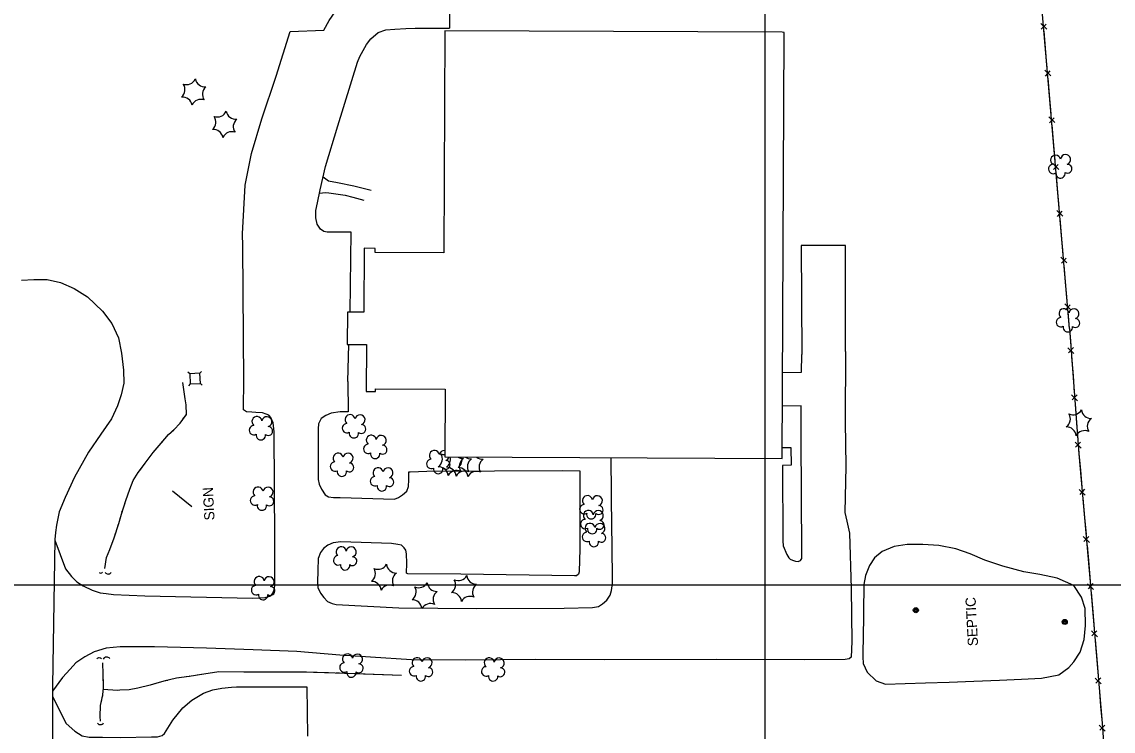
# Model space of a CAD drawing. Extents: x 353423 to 364002, y 127000 to 201942.
# Drawn here: x 360561 to 361205, y 134414 to 134832 of the extents above; entities that cross this region are included whole.
import ezdxf

# ---------------------------------------------------------------- set-up
doc = ezdxf.new("R2010")
doc.units = 0
for name, color, linetype in [('E_DTM_SlopeBottom', 7, 'Continuous'), ('E_DTM_SlopeTop', 7, 'Continuous'), ('E_FEN_Generic', 7, 'Continuous'), ('E_LAND_BrushLine', 7, 'Continuous'), ('E_LAND_TreeLine', 7, 'Continuous'), ('E_MISCPROP', 7, 'Continuous'), ('E_SGN', 7, 'Continuous'), ('E_STRUCT_WingWall', 7, 'Continuous'), ('E_UTL_ETransformer', 7, 'Continuous'), ('E_WTR_FlowLine', 7, 'Continuous')]:
    doc.layers.add(name, color=color, linetype=linetype)

msp = doc.modelspace()

# ---------------------------------------------------------------- linework, layer by layer
at = {"layer": 'E_DTM_SlopeBottom'}
for p, q in [((361166.27, 134828.16), (361162.73, 134831.56)), ((361163.04, 134828.04), (361165.94, 134831.09)), ((361168.67, 134800.54), (361165.15, 134803.95)), ((361165.45, 134800.44), (361168.35, 134803.48)), ((361171.03, 134772.93), (361167.51, 134776.34)), ((361167.81, 134772.82), (361170.71, 134775.86)), ((361173.39, 134745.31), (361169.86, 134748.72)), ((361170.16, 134745.2), (361173.07, 134748.24)), ((361175.75, 134717.69), (361172.22, 134721.1)), ((361172.52, 134717.59), (361175.43, 134720.63)), ((361178.11, 134690.08), (361174.58, 134693.49)), ((361174.88, 134689.97), (361177.79, 134693.01)), ((361180.46, 134662.46), (361176.94, 134665.87)), ((361177.24, 134662.36), (361180.15, 134665.4)), ((361182.03, 134640.11), (361179.07, 134637.08)), ((361178.78, 134640.04), (361182.3, 134636.56)), ((361180.87, 134612.16), (361184.39, 134608.68)), ((361184.12, 134612.23), (361181.16, 134609.2)), ((361182.96, 134584.28), (361186.48, 134580.8)), ((361186.22, 134584.35), (361183.26, 134581.32)), ((361185.35, 134556.4), (361188.91, 134552.97)), ((361188.6, 134556.52), (361185.68, 134553.44)), ((361187.82, 134528.55), (361191.39, 134525.13)), ((361191.07, 134528.67), (361188.15, 134525.6)), ((361190.29, 134500.71), (361193.84, 134497.27)), ((361193.54, 134500.81), (361190.6, 134497.75)), ((361192.6, 134472.85), (361196.15, 134469.4)), ((361195.85, 134472.95), (361192.92, 134469.89)), ((361194.91, 134444.99), (361198.46, 134441.54)), ((361198.17, 134445.09), (361195.23, 134442.03)), ((361197.21, 134417.15), (361200.72, 134413.66)), ((361200.47, 134417.21), (361197.49, 134414.19))]:
    msp.add_line(p, q, dxfattribs=at)
for points in [[(361179.68, 134651.3), (361166.39, 134806.99), (361158.74, 134894.14), (361136.34, 134895.54), (361134.55, 134950.77), (361126.32, 135054.7), (361114.2, 135203.52), (361104.71, 135318.32), (361093.67, 135450.78), (361097.97, 135515.33), (361103.53, 135593.67), (361108.33, 135665.43), (361113.08, 135736.3), (361116.54, 135794.42), (361117.86, 135889.54), (361114.92, 135934.71), (361108.41, 136004.36), (361101.52, 136090.97), (361093.32, 136192.14), (361084.56, 136297.93), (361078.84, 136371.43)], [(361165.51, 134816.99), (361164.64, 134826.86)], [(361166.49, 134805.77), (361166.39, 134806.99), (361165.51, 134816.99)], [(361167.89, 134789.38), (361167.05, 134799.24)], [(361168.85, 134778.15), (361167.89, 134789.38)], [(361170.25, 134761.76), (361169.41, 134771.63)], [(361171.21, 134750.54), (361170.25, 134761.76)], [(361172.61, 134734.14), (361171.76, 134744.01)], [(361173.57, 134722.92), (361172.61, 134734.14)], [(361174.97, 134706.53), (361174.12, 134716.4)], [(361175.92, 134695.3), (361174.97, 134706.53)], [(361177.32, 134678.91), (361176.48, 134688.78)], [(361178.28, 134667.69), (361177.32, 134678.91)], [(361179.68, 134651.3), (361178.84, 134661.17)], [(361179.68, 134651.3), (361185.23, 134577.44), (361191.95, 134501.8), (361198.87, 134418.4), (361202.62, 134364.82), (361196.14, 134311.74), (361187.1, 134234.3), (361175.44, 134135.77), (361164.75, 134043.6), (361154.36, 133957), (361145.75, 133880.78), (361138.83, 133822.01), (361128.52, 133733.55), (361114.94, 133616.3), (361103.82, 133525.16), (361095.8, 133456.3)], [(361179.68, 134651.3), (361180.43, 134641.33)], [(361180.92, 134634.74), (361181.78, 134623.42)], [(361181.78, 134623.42), (361182.52, 134613.45)], [(361183.02, 134606.86), (361183.87, 134595.54)], [(361183.87, 134595.54), (361184.62, 134585.57)], [(361185.11, 134578.99), (361185.23, 134577.44), (361186.1, 134567.67)], [(361186.1, 134567.67), (361186.98, 134557.71)], [(361187.57, 134551.14), (361188.57, 134539.82)], [(361188.57, 134539.82), (361189.46, 134529.87)], [(361190.04, 134523.29), (361191.05, 134511.97)], [(361191.05, 134511.97), (361191.93, 134502.02)], [(361192.48, 134495.44), (361193.42, 134484.11)], [(361193.42, 134484.11), (361194.24, 134474.16)], [(361194.79, 134467.58), (361195.73, 134456.25)], [(361195.73, 134456.25), (361196.56, 134446.3)], [(361197.1, 134439.71), (361198.04, 134428.39)], [(361198.04, 134428.39), (361198.87, 134418.43)]]:
    msp.add_lwpolyline(points, dxfattribs=at)
for centre, radius, start, end in [((360607.84, 134508.11), 1.14, 218.16781, 324.40738), ((360612.23, 134508.65), 2.24, 215.45493, 321.69449), ((360606.92, 134455.15), 1.8, 40.07909, 146.31865), ((360611.39, 134454.93), 2.46, 41.77146, 148.01103), ((360607.63, 134419.75), 2.26, 219.92893, 326.16849)]:
    msp.add_arc(centre, radius, start, end, dxfattribs=at)
at = {"layer": 'E_DTM_SlopeTop'}
msp.add_lwpolyline([(360561.11, 134679.89), (360568.24, 134680.29), (360576.25, 134680.24), (360584.03, 134678.6), (360592.15, 134675.1), (360599.94, 134670.18), (360608.86, 134661.7), (360614.39, 134654.32), (360618.3, 134645.83), (360620.01, 134636.8), (360621.34, 134626.82), (360621.55, 134619.06), (360619.94, 134612.18), (360617.74, 134605.74), (360614.09, 134597.98), (360607.88, 134589.02), (360600.61, 134578.43), (360592.24, 134563.7), (360586.75, 134551.64), (360583.38, 134543.23), (360581.64, 134535.31), (360581.04, 134530.89), (360580.73, 134526.91), (360579.35, 134440.36), (360579.6, 134326.79)], dxfattribs=at)
at = {"layer": 'E_FEN_Generic'}
for centre, radius, start, end in [((360651.84, 134792.4), 5.72, 309.97768, 35.74259), ((360658.44, 134801.12), 5.72, 249.97769, 335.7426), ((360669.3, 134799.76), 5.72, 189.97769, 275.74261), ((360673.55, 134789.68), 5.72, 129.97769, 215.7426), ((360656.09, 134782.31), 5.72, 9.97768, 95.74259), ((360666.94, 134780.95), 5.72, 69.97768, 155.74259), ((360670.05, 134773.3), 5.72, 309.97768, 35.74259), ((360676.65, 134782.03), 5.72, 249.97769, 335.7426), ((360687.51, 134780.67), 5.72, 189.97769, 275.74261), ((360674.3, 134763.22), 5.72, 9.97768, 95.74259), ((360691.76, 134770.59), 5.72, 129.97769, 215.7426), ((360685.15, 134761.86), 5.72, 69.97768, 155.74259), ((361171.46, 134750.74), 2.97, 13.19002, 234.4239), ((361177.31, 134751.11), 2.97, 290.84084, 173.81411), ((361170.03, 134745.56), 2.78, 96.16091, 303.9339), ((361174.34, 134742.9), 2.78, 172.83793, 13.84897), ((361178.52, 134745.72), 2.61, 235.54607, 93.47868), ((361176.45, 134660.16), 2.97, 8.67943, 229.91331), ((361182.3, 134660.08), 2.97, 286.33025, 169.30352), ((361174.61, 134655.11), 2.78, 91.65032, 299.42331), ((361183.09, 134654.61), 2.61, 231.03548, 88.96809), ((361178.7, 134652.13), 2.78, 168.32734, 9.33838), ((361181.73, 134606.13), 5.72, 245.4671, 331.23201), ((361192.44, 134603.92), 5.72, 185.4671, 271.23201), ((360700.05, 134596.43), 2.97, 8.67943, 229.91331), ((360705.9, 134596.35), 2.97, 286.33025, 169.30352), ((360753.19, 134592.53), 2.78, 91.65032, 299.42331), ((360755.03, 134597.58), 2.97, 8.67943, 229.91331), ((360760.88, 134597.49), 2.97, 286.33025, 169.30352), ((361174.46, 134597.95), 5.72, 305.46709, 31.232), ((361195.89, 134593.53), 5.72, 125.4671, 211.23201), ((360698.22, 134591.38), 2.78, 91.65032, 299.42331), ((360702.31, 134588.4), 2.78, 168.32734, 9.33838), ((360706.69, 134590.88), 2.61, 231.03548, 88.96809), ((360757.28, 134589.54), 2.78, 168.32734, 9.33838), ((360761.67, 134592.03), 2.61, 231.03548, 88.96809), ((361177.9, 134587.56), 5.72, 5.46709, 91.232), ((361188.62, 134585.36), 5.72, 65.46709, 151.232), ((360765.71, 134580.36), 2.78, 91.65032, 299.42331), ((360767.54, 134585.41), 2.97, 8.67943, 229.91331), ((360773.39, 134585.33), 2.97, 286.33025, 169.30352), ((360774.18, 134579.86), 2.61, 231.03548, 88.96809), ((360747.94, 134574.89), 2.97, 8.67943, 229.91331), ((360753.79, 134574.8), 2.97, 286.33025, 169.30352), ((360769.8, 134577.38), 2.78, 168.32734, 9.33838), ((360804.76, 134576.47), 2.97, 8.67943, 229.91331), ((360803.76, 134574.43), 5.72, 305.46709, 31.232), ((360810.61, 134576.38), 2.97, 84.49866, 169.30352), ((360811.04, 134582.6), 5.72, 245.4671, 268.49276), ((360746.1, 134569.84), 2.78, 91.65032, 299.42331), ((360754.58, 134569.34), 2.61, 231.03548, 88.96809), ((360802.92, 134571.41), 2.78, 91.65032, 299.42331), ((360807.21, 134564.04), 5.72, 5.46709, 91.232), ((360811.4, 134570.92), 2.61, 231.03548, 88.96809), ((360810.61, 134576.38), 2.97, 286.33025, 343.12087), ((360808.52, 134574.13), 5.72, 305.46709, 14.03074), ((360811.97, 134563.74), 5.72, 5.46709, 91.232), ((360815.44, 134573.92), 5.72, 305.46709, 15.87438), ((360818.89, 134563.53), 5.72, 5.46709, 91.232), ((360821.75, 134580.39), 5.72, 238.85063, 271.23201), ((360825.2, 134570.01), 5.72, 125.4671, 211.23201), ((360826.51, 134580.1), 5.72, 233.78417, 271.23201), ((360829.96, 134569.71), 5.72, 125.4671, 211.23201), ((360833.43, 134579.89), 5.72, 230.85717, 271.23201), ((360836.87, 134569.5), 5.72, 125.4671, 211.23201), ((360750.19, 134566.86), 2.78, 168.32734, 9.33838), ((360769.69, 134561.18), 2.78, 91.65032, 299.42331), ((360771.53, 134566.24), 2.97, 8.67943, 229.91331), ((360777.38, 134566.15), 2.97, 286.33025, 169.30352), ((360778.17, 134560.69), 2.61, 231.03548, 88.96809), ((360807.01, 134568.43), 2.78, 168.32734, 9.33838), ((360817.92, 134561.83), 5.72, 65.46709, 151.232), ((360822.68, 134561.53), 5.72, 65.46709, 151.232), ((360829.6, 134561.33), 5.72, 65.46709, 151.232), ((360700.73, 134554.86), 2.97, 8.67943, 229.91331), ((360706.59, 134554.78), 2.97, 286.33025, 169.30352), ((360773.78, 134558.2), 2.78, 168.32734, 9.33838), ((360698.9, 134549.81), 2.78, 91.65032, 299.42331), ((360707.38, 134549.31), 2.61, 231.03548, 88.96809), ((360895.13, 134549.78), 2.97, 8.67943, 229.91331), ((360900.99, 134549.69), 2.97, 286.33025, 169.30352), ((360702.99, 134546.83), 2.78, 168.32734, 9.33838), ((360893.3, 134544.73), 2.78, 91.65032, 299.42331), ((360895.66, 134540.99), 2.97, 8.67943, 229.91331), ((360901.51, 134540.91), 2.97, 286.33025, 169.30352), ((360901.78, 134544.23), 2.61, 231.03548, 88.96809), ((360893.82, 134535.94), 2.78, 91.65032, 299.42331), ((360897.39, 134541.75), 2.78, 168.32734, 9.33838), ((360902.3, 134535.44), 2.61, 231.03548, 88.96809), ((360894.82, 134528.33), 2.78, 91.65032, 299.42331), ((360896.65, 134533.38), 2.97, 8.67943, 229.91331), ((360897.91, 134532.96), 2.78, 168.32734, 9.33838), ((360902.51, 134533.3), 2.97, 286.33025, 169.30352), ((360898.91, 134525.35), 2.78, 168.32734, 9.33838), ((360903.3, 134527.83), 2.61, 231.03548, 88.96809), ((360749.78, 134519.55), 2.97, 8.67943, 229.91331), ((360755.64, 134519.47), 2.97, 286.33025, 169.30352), ((360747.95, 134514.5), 2.78, 91.65032, 299.42331), ((360752.04, 134511.52), 2.78, 168.32734, 9.33838), ((360756.43, 134514), 2.61, 231.03548, 88.96809), ((360771.51, 134514.95), 5.72, 245.4671, 331.23201), ((360782.23, 134512.75), 5.72, 185.4671, 271.23201), ((360701.38, 134501.97), 2.97, 8.67943, 229.91331), ((360707.23, 134501.88), 2.97, 286.33025, 169.30352), ((360764.24, 134506.78), 5.72, 305.46709, 31.232), ((360785.67, 134502.36), 5.72, 125.4671, 211.23201), ((360818.85, 134508.3), 5.72, 245.4671, 331.23201), ((360829.57, 134506.1), 5.72, 185.4671, 271.23201), ((360699.54, 134496.92), 2.78, 91.65032, 299.42331), ((360708.02, 134496.42), 2.61, 231.03548, 88.96809), ((360767.68, 134496.39), 5.72, 5.46709, 91.232), ((360778.4, 134494.18), 5.72, 65.46709, 151.232), ((360788.3, 134495.89), 5.72, 305.46709, 31.232), ((360795.57, 134504.07), 5.72, 245.4671, 331.23201), ((360806.29, 134501.86), 5.72, 185.4671, 271.23201), ((360811.58, 134500.13), 5.72, 305.46709, 31.232), ((360833.01, 134495.71), 5.72, 125.4671, 211.23201), ((360703.63, 134493.94), 2.78, 168.32734, 9.33838), ((360809.73, 134491.47), 5.72, 125.4671, 211.23201), ((360815.03, 134489.74), 5.72, 5.46709, 91.232), ((360825.74, 134487.53), 5.72, 65.46709, 151.232), ((360791.74, 134485.5), 5.72, 5.46709, 91.232), ((360802.46, 134483.3), 5.72, 65.46709, 151.232), ((360751.68, 134451.22), 2.78, 91.65032, 299.42331), ((360753.52, 134456.27), 2.97, 8.67943, 229.91331), ((360759.37, 134456.18), 2.97, 286.33025, 169.30352), ((360760.16, 134450.72), 2.61, 231.03548, 88.96809), ((360794.58, 134454.06), 2.97, 8.67943, 229.91331), ((360800.43, 134453.98), 2.97, 286.33025, 169.30352), ((360837.15, 134453.98), 2.97, 8.67943, 229.91331), ((360843, 134453.9), 2.97, 286.33025, 169.30352), ((360755.77, 134448.24), 2.78, 168.32734, 9.33838), ((360792.74, 134449.01), 2.78, 91.65032, 299.42331), ((360801.22, 134448.51), 2.61, 231.03548, 88.96809), ((360835.32, 134448.93), 2.78, 91.65032, 299.42331), ((360843.79, 134448.43), 2.61, 231.03548, 88.96809), ((360796.83, 134446.03), 2.78, 168.32734, 9.33838), ((360839.41, 134445.95), 2.78, 168.32734, 9.33838)]:
    msp.add_arc(centre, radius, start, end, dxfattribs=at)
at = {"layer": 'E_LAND_BrushLine'}
msp.add_line((360661.65, 134546.08), (360650.27, 134555.4), dxfattribs=at)
at = {"layer": 'E_LAND_TreeLine'}
for p, q in [((361000, 134500), (361000, 136500)), ((361000, 132500), (361000, 135000)), ((360000, 134500), (364000, 134500)), ((360000, 134500), (364000, 134500))]:
    msp.add_line(p, q, dxfattribs=at)
at = {"layer": 'E_MISCPROP'}
for points in [[(360692.29, 134620.32), (360691.76, 134700.06), (360691.45, 134707.31), (360692.31, 134721.7), (360693.08, 134736.03), (360696.78, 134754.71), (360702.9, 134775.14), (360711.28, 134800.39), (360719.65, 134826.85), (360739.6, 134827.6), (360742.57, 134833.25), (360748.73, 134842.13), (360758.49, 134849.1), (360763.38, 134850.97), (360813.91, 134851.32), (360813.64, 134828.69)], [(360755, 134661.07), (360755.56, 134708.19), (360741.41, 134708.19), (360739.5, 134708.72), (360737.53, 134710.13), (360735.66, 134712.91), (360734.7, 134716.83), (360734.82, 134721.15), (360735.82, 134725.62), (360737.41, 134733.29), (360740.45, 134747.04), (360747.71, 134771.12), (360759.36, 134808.65), (360760.76, 134812.05), (360764.61, 134819.04), (360767.23, 134822.46), (360771.54, 134826.19), (360776.13, 134827.77), (360781.39, 134828.22), (360787.86, 134828.44), (360793.42, 134828.71), (360813.64, 134828.69)], [(360739.08, 134740.86), (360742.32, 134738.57), (360747.62, 134737.65), (360757.13, 134735.67), (360767.4, 134733.16)], [(360736.98, 134731.23), (360740.59, 134731.75), (360742.43, 134731.58), (360752.13, 134730.06), (360756.63, 134728.95), (360763.19, 134727.12)], [(361047.42, 134637.9), (361047.41, 134700.47), (361021.19, 134700.38), (361021.58, 134636.11)], [(360753.65, 134620.1), (360754.3, 134641.92)], [(361047.42, 134637.9), (361047.3, 134596.36), (361047.7, 134570.06), (361047.08, 134542.74), (361048.33, 134537.62), (361049.86, 134530.46), (361050.7, 134497.83), (361051.26, 134466.54), (361050.8, 134457.32), (361049.59, 134456.34), (361047.34, 134455.96), (361022.99, 134455.83), (360971.55, 134456.03), (360905.41, 134455.75), (360864.64, 134455.94), (360823, 134455.53), (360791.21, 134455.68), (360767.15, 134457.42), (360749.02, 134458.58), (360723.57, 134460.69), (360697.83, 134461.75), (360670.22, 134462.62), (360639.57, 134463.43), (360619.37, 134463.36), (360611, 134462.71), (360604.02, 134460.54), (360598.34, 134457.58), (360593.09, 134453.99), (360589.7, 134450.19), (360585.29, 134445.27), (360579.36, 134437.2)], [(361010.35, 134625.35), (361021.41, 134625.52), (361021.58, 134636.11)], [(360580.72, 134526.4), (360587.09, 134509.4), (360590.53, 134504.99), (360593.78, 134501.91), (360597.45, 134499.48), (360602.79, 134496.95), (360607.57, 134495.42), (360611.11, 134494.85), (360615.42, 134494.29), (360633.81, 134493.62), (360697.35, 134492.21), (360701.4, 134492.42), (360704.98, 134492.52), (360708.18, 134493.55), (360709.47, 134495.15), (360710.14, 134497), (360710.61, 134499.43), (360710.54, 134526.24), (360710.25, 134590.37), (360709.63, 134595.78), (360708.16, 134598.83), (360707.04, 134600.16), (360705.41, 134600.89), (360703.26, 134601.52), (360699.35, 134601.88), (360697.04, 134602.02), (360693.96, 134602.2), (360692.11, 134603.46), (360692.07, 134604.62), (360692.29, 134620.32)], [(360753.65, 134620.1), (360753.82, 134602.12), (360749.07, 134602.29), (360743.91, 134601.46), (360740.67, 134600.11), (360737.94, 134598.18), (360736.28, 134595.14), (360736.21, 134592.19), (360736.23, 134589.55), (360736.24, 134567.43), (360736.18, 134562.25), (360736.73, 134559.53), (360738.16, 134556.56), (360740.37, 134553.27), (360742.36, 134552.07), (360745.13, 134551.63), (360749.21, 134551.58)], [(361010.17, 134581.07), (361015.12, 134581.2), (361015.41, 134570.63), (361010.18, 134570.56), (361010.41, 134525.94), (361010.7, 134523.16), (361012.91, 134518), (361014.01, 134515.9), (361014.85, 134515.27), (361016.13, 134514.66), (361017.87, 134514.08), (361019.52, 134513.81), (361020.97, 134514.32), (361021.73, 134515.55), (361021.77, 134516.46), (361021.51, 134555.63), (361021.35, 134584.39), (361021.24, 134605.67), (361010.27, 134605.51)], [(360749.21, 134551.58), (360781.24, 134550.68), (360783.68, 134551.53), (360785.96, 134553.11), (360788.54, 134555.4), (360789.56, 134558.11), (360789.73, 134562.08), (360789.75, 134566.67), (360790.49, 134566.79), (360800.36, 134567.1), (360880.28, 134567.62), (360890.64, 134567.41), (360890.58, 134521.38), (360890.33, 134507.81), (360889.89, 134506.36), (360888.65, 134505.34), (360887.46, 134505.27), (360820.34, 134506.34), (360789.03, 134506.53), (360788.23, 134507.02), (360788.41, 134512.87), (360788.25, 134518.32), (360787.84, 134520.55), (360787.02, 134521.8), (360785.27, 134523.4), (360783.17, 134523.93), (360779.48, 134524.39), (360749.53, 134525.52), (360744.94, 134524.79), (360741.81, 134523.44), (360739.27, 134521.49), (360737.51, 134519.16), (360736.19, 134515.53), (360736.01, 134508.6), (360735.86, 134501.61), (360735.97, 134498.56), (360737.61, 134495.15), (360739.43, 134492.6), (360741.73, 134490.17), (360744.52, 134488.94), (360746.89, 134488.41), (360783.8, 134486.51), (360829.81, 134486.17), (360881.29, 134486.22), (360898.14, 134486.57), (360901.58, 134487.31), (360904.03, 134488.79), (360906.47, 134490.91), (360908.56, 134493.85), (360909.38, 134496.75), (360909.82, 134500.81), (360909.79, 134525.05), (360909.55, 134532.81), (360909.07, 134575.11)], [(360579.37, 134434.08), (360587.44, 134418.14), (360592.49, 134413.63), (360596.83, 134410.99), (360601.02, 134410.2), (360608.9, 134410.03), (360619.52, 134409.98), (360637.86, 134410.25), (360641.38, 134410.32), (360643.99, 134411.03), (360645.49, 134412.27), (360650.31, 134420.17), (360656.25, 134427.52), (360661.58, 134432.04), (360668.52, 134436.12), (360674.04, 134438.03), (360679.29, 134438.97), (360684.98, 134439.56), (360687.99, 134439.73), (360729.42, 134439.74), (360729.87, 134410.7)]]:
    msp.add_lwpolyline(points, dxfattribs=at)
at = {"layer": 'E_SGN'}
for p, q in [((360660.37, 134624.63), (360659.25, 134625.63)), ((360667.36, 134626.06), (360666.36, 134624.94)), ((360660.68, 134618.63), (360659.68, 134617.52)), ((360667.79, 134617.95), (360666.67, 134618.95))]:
    msp.add_line(p, q, dxfattribs=at)
msp.add_lwpolyline([(360666.67, 134618.95), (360666.36, 134624.94), (360660.37, 134624.63), (360660.68, 134618.63)], close=True, dxfattribs=at)
at = {"layer": 'E_STRUCT_WingWall'}
for points in [[(360610.33, 134509.65), (360611.23, 134516.19), (360613.11, 134520.85), (360615.72, 134527.74), (360618.5, 134536.35), (360620.01, 134541.83), (360622.63, 134549.8), (360625.02, 134556.61), (360626.99, 134561.61), (360629.93, 134566.3), (360634.12, 134571.9), (360638.86, 134578.19), (360642.22, 134582.35), (360647.83, 134588.74), (360650.93, 134591.63), (360654.62, 134595.53), (360658.38, 134600.66), (360658.27, 134606.28), (360657.63, 134609.96), (360656.28, 134619.43)], [(360656.3, 134597.82), (360658.38, 134600.66), (360658.27, 134606.28), (360657.63, 134609.96), (360656.28, 134619.43)], [(360653.38, 134594.22), (360654.45, 134595.35)], [(360646.85, 134587.62), (360647.83, 134588.74), (360647.88, 134588.78)], [(360650.14, 134590.89), (360650.93, 134591.63), (360651.26, 134591.97)], [(360630.94, 134567.64), (360634.12, 134571.9), (360638.86, 134578.19), (360642.22, 134582.35), (360644.81, 134585.3)], [(360621.8, 134547.29), (360622.63, 134549.8), (360625.02, 134556.61), (360626.99, 134561.61), (360629.93, 134566.3), (360630.94, 134567.64)], [(360620.35, 134542.87), (360620.84, 134544.34)], [(360619.07, 134538.41), (360619.48, 134539.9)], [(360610.33, 134509.65), (360611.23, 134516.19), (360613.11, 134520.85), (360615.72, 134527.74), (360616.78, 134531.02)], [(360617.73, 134533.96), (360618.2, 134535.44)], [(360607.67, 134419.53), (360607.58, 134422.28), (360607.78, 134428.79), (360609.11, 134435.1), (360609.42, 134439.21), (360609.2, 134447.3), (360609.08, 134454.04)], [(360609.36, 134441.46), (360609.2, 134447.3), (360609.08, 134454.04)], [(360785.39, 134446.47), (360729.36, 134448.5), (360692.33, 134448.44), (360677.44, 134448.76), (360668.71, 134447.34), (360660.04, 134446.02), (360652.47, 134444.86), (360645.15, 134443.11), (360636.93, 134440.86), (360629.74, 134438.97), (360624.68, 134438.12), (360619.16, 134437.77), (360617.77, 134437.71), (360609.35, 134438.26)], [(360696.79, 134448.45), (360692.33, 134448.44), (360677.44, 134448.76), (360668.71, 134447.34), (360664.83, 134446.75)], [(360728.92, 134448.5), (360696.79, 134448.45)], [(360735.56, 134448.28), (360733.35, 134448.36)], [(360742.21, 134448.04), (360739.99, 134448.12)], [(360748.85, 134447.8), (360746.64, 134447.88)], [(360785.39, 134446.47), (360753.28, 134447.64)], [(360640.96, 134441.96), (360636.93, 134440.86), (360629.74, 134438.97), (360624.68, 134438.12), (360619.16, 134437.77), (360617.77, 134437.71), (360609.35, 134438.26)], [(360647.39, 134443.64), (360645.23, 134443.13)], [(360653.88, 134445.07), (360652.47, 134444.86), (360651.7, 134444.67)], [(360660.45, 134446.08), (360660.04, 134446.02), (360658.26, 134445.74)], [(360608.81, 134433.69), (360608.99, 134434.54)], [(360609.2, 134436.26), (360609.26, 134437.12)], [(360609.39, 134438.86), (360609.42, 134439.21), (360609.41, 134439.72)], [(360607.67, 134419.53), (360607.58, 134422.28), (360607.78, 134428.79), (360608.46, 134431.99)]]:
    msp.add_lwpolyline(points, dxfattribs=at)
at = {"layer": 'E_UTL_ETransformer'}
msp.add_lwpolyline([(361057.84, 134467.3), (361057.73, 134462.07), (361057.69, 134457.6), (361057.92, 134453.57), (361060.28, 134448.53), (361065.46, 134443.27), (361071.03, 134441.45), (361082.65, 134441.82), (361094.59, 134442.21), (361108.66, 134442.61), (361123.28, 134443.11), (361138.26, 134443.75), (361151.31, 134444.29), (361163.16, 134444.93), (361173.31, 134446.96), (361179.22, 134451.22), (361182.16, 134454.64), (361186.05, 134460.39), (361188.4, 134467.68), (361189.2, 134475.95), (361188.86, 134486.01), (361186.79, 134492.75), (361182.2, 134499.57), (361172.36, 134503.94), (361162.2, 134506.15), (361152.69, 134507.71), (361140.29, 134511), (361129.66, 134514.57), (361121.02, 134518.37), (361112.48, 134521.22), (361102.53, 134523.22), (361093.02, 134523.96), (361083.94, 134523.82), (361076.13, 134522.72), (361069.03, 134519.77), (361064.54, 134516.02), (361061.66, 134511.47), (361059.23, 134505.63), (361058.36, 134500.23), (361057.84, 134467.3)], dxfattribs=at)
for centre, radius in [((361088.98, 134485.07), 1.5), ((361088.98, 134485.07), 1.22), ((361088.99, 134485.07), 0.968), ((361089, 134485.04), 0.605), ((361176.86, 134478.11), 1.5), ((361176.86, 134478.11), 1.22), ((361176.88, 134478.1), 0.968), ((361176.89, 134478.08), 0.605)]:
    msp.add_circle(centre, radius, dxfattribs=at)
at = {"layer": 'E_WTR_FlowLine'}
msp.add_lwpolyline([(361010.16, 134826.27), (360810.87, 134827.11), (360810.32, 134696.04), (360769.72, 134696.22), (360769.73, 134698.72), (360763.33, 134698.74), (360763.17, 134661.03), (360753.39, 134661.08), (360753.31, 134641.92), (360764.72, 134641.87), (360764.6, 134614.13), (360769.94, 134614.11), (360769.94, 134615.78), (360811.05, 134615.61), (360810.88, 134575.53), (361010.14, 134574.69), (361011.2, 134825.23), (361011.2, 134826.26)], close=True, dxfattribs=at)

# ---------------------------------------------------------------- texts
at = {"layer": 'E_LAND_BrushLine'}
msp.add_text('SIGN', height=6, rotation=93.02784, dxfattribs=at).set_placement((360675.04, 134538.26))
at = {"layer": 'E_UTL_ETransformer'}
msp.add_text('SEPTIC', height=6, rotation=93.02784, dxfattribs=at).set_placement((361125.72, 134464))

doc.saveas('drawing.dxf')
